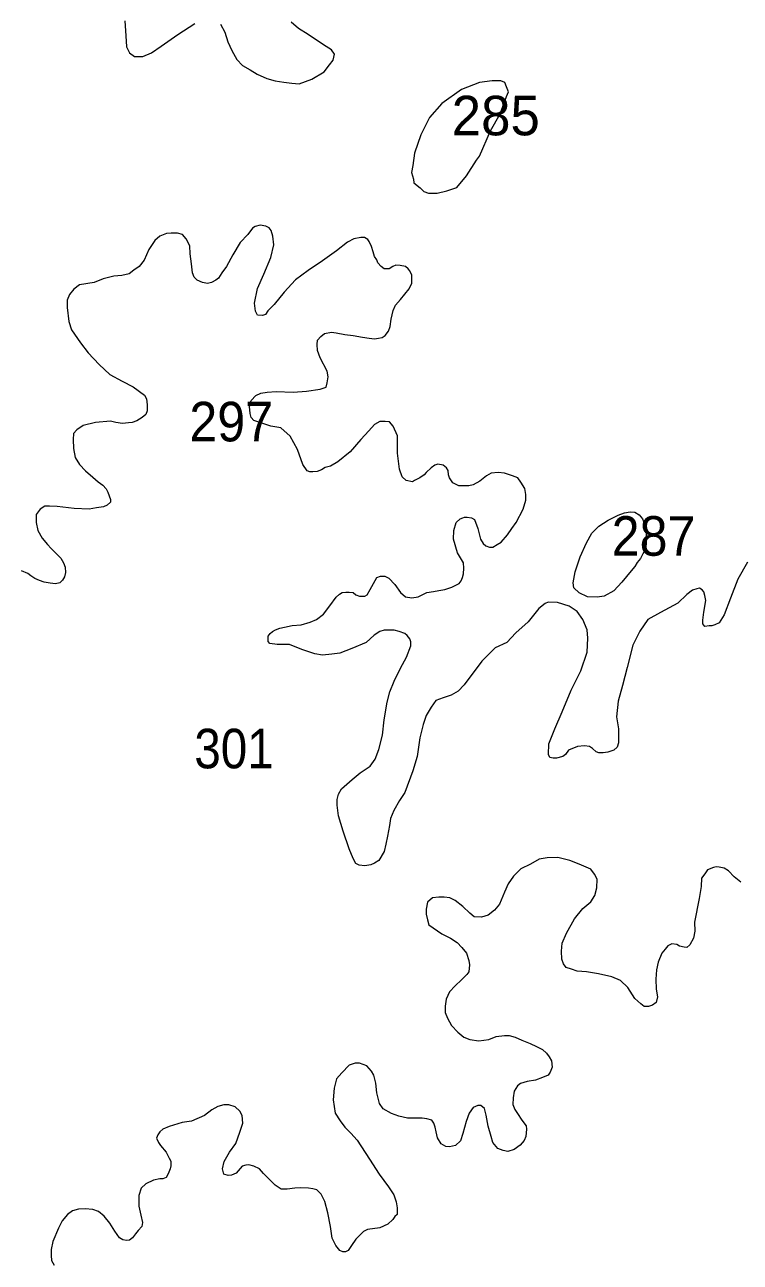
# Model space of a CAD drawing. Extents: x 445.4 to 500, y 8728.7 to 8784.
# Drawn here: x 479.94 to 482.83, y 8742.64 to 8747.64 of the extents above; entities that cross this region are included whole.
import ezdxf

# ---------------------------------------------------------------- set-up
doc = ezdxf.new("R2010")
doc.units = 0
doc.header["$LTSCALE"] = 0.064
doc.layers.add('2', color=7, linetype='Continuous', lineweight=13)
doc.layers.add('21', color=7, linetype='Continuous')

msp = doc.modelspace()

# ---------------------------------------------------------------- linework, layer by layer
at = {"layer": '2'}
for points in [[(480.3427, 8747.6586), (480.3464, 8747.5987), (480.3489, 8747.5543), (480.3612, 8747.5296), (480.381, 8747.5148), (480.4156, 8747.5148), (480.4502, 8747.5296), (480.4897, 8747.5568), (480.5564, 8747.6036), (480.6256, 8747.648)], [(480.7294, 8747.6455), (480.7467, 8747.6135), (480.759, 8747.574), (480.7763, 8747.5395), (480.7961, 8747.5025), (480.8183, 8747.4778), (480.8504, 8747.4606), (480.8776, 8747.4433), (480.9171, 8747.426), (480.9517, 8747.4162), (480.9863, 8747.4112), (481.0184, 8747.4063), (481.0481, 8747.4038), (481.1, 8747.4236), (481.1494, 8747.4532), (481.1716, 8747.4803), (481.1865, 8747.5), (481.1914, 8747.5247), (481.179, 8747.542), (481.1469, 8747.5617), (481.0852, 8747.6036), (481.0456, 8747.6283), (481.016, 8747.6529)], [(481.0413, 8745.9249), (481.0112, 8745.9786), (480.9746, 8746.013), (480.9337, 8746.0195), (480.8884, 8746.0345), (480.8647, 8746.0431), (480.854, 8746.0539), (480.8497, 8746.0711), (480.8475, 8746.099), (480.854, 8746.1227), (480.8734, 8746.1442), (480.8927, 8746.1528), (480.9186, 8746.1571), (480.9552, 8746.1592), (481.0241, 8746.1571), (481.078, 8746.1614), (481.1339, 8746.1691), (481.1576, 8746.1777), (481.1619, 8746.1949), (481.1662, 8746.2185), (481.1619, 8746.2422), (481.1339, 8746.2959), (481.1231, 8746.326), (481.121, 8746.3497), (481.1231, 8746.3669), (481.1361, 8746.3819), (481.1511, 8746.3948), (481.1791, 8746.3991), (481.1985, 8746.397), (481.233, 8746.3905), (481.2674, 8746.3862), (481.304, 8746.3798), (481.332, 8746.3755), (481.3536, 8746.3733), (481.3687, 8746.3755), (481.3837, 8746.3776), (481.3967, 8746.3862), (481.4096, 8746.4034), (481.416, 8746.4228), (481.4203, 8746.4529), (481.429, 8746.4873), (481.4376, 8746.5087), (481.4591, 8746.5324), (481.4936, 8746.5754), (481.5045, 8746.5981), (481.5045, 8746.6304), (481.4959, 8746.6476), (481.4894, 8746.6562), (481.4786, 8746.6648), (481.4571, 8746.6691), (481.4399, 8746.6712), (481.4269, 8746.6648), (481.4119, 8746.6562), (481.3925, 8746.6562), (481.3796, 8746.6648), (481.3666, 8746.6798), (481.3623, 8746.6927), (481.3537, 8746.7056), (481.3473, 8746.725), (481.3408, 8746.7465), (481.3322, 8746.7658), (481.3257, 8746.7744), (481.3128, 8746.783), (481.2977, 8746.783), (481.2697, 8746.7766), (481.2439, 8746.7637), (481.1987, 8746.7293), (481.1427, 8746.6884), (481.0845, 8746.6497), (481.0328, 8746.611), (480.9876, 8746.5616), (480.9467, 8746.5121), (480.9208, 8746.4863), (480.9122, 8746.4713), (480.8993, 8746.467), (480.8799, 8746.4691), (480.8713, 8746.4842), (480.867, 8746.5164), (480.8799, 8746.5766), (480.9058, 8746.6347), (480.9338, 8746.7013), (480.9457, 8746.7534), (480.9414, 8746.7878), (480.9349, 8746.8115), (480.9263, 8746.8222), (480.9134, 8746.8287), (480.8897, 8746.833), (480.8703, 8746.8265), (480.8595, 8746.8201), (480.8402, 8746.7943), (480.81, 8746.762), (480.7799, 8746.7126), (480.754, 8746.6653), (480.7346, 8746.6395), (480.7217, 8746.618), (480.7109, 8746.6094), (480.6937, 8746.6008), (480.6765, 8746.5965), (480.6571, 8746.6008), (480.6356, 8746.6094), (480.6226, 8746.6223)], [(480.6226, 8746.6223), (480.6162, 8746.6395), (480.6119, 8746.676), (480.6076, 8746.7169), (480.6054, 8746.7491), (480.5903, 8746.7771), (480.5753, 8746.7943), (480.5559, 8746.8007), (480.53, 8746.8007), (480.5106, 8746.7986), (480.4848, 8746.7878), (480.4633, 8746.7706), (480.4396, 8746.7341), (480.4202, 8746.6911), (480.4008, 8746.6653), (480.3793, 8746.6502), (480.3599, 8746.6352), (480.3297, 8746.6287), (480.2974, 8746.6266), (480.2544, 8746.6158), (480.2177, 8746.6008), (480.1591, 8746.5912), (480.1355, 8746.574), (480.1182, 8746.5525), (480.1096, 8746.5289), (480.1096, 8746.4988), (480.1161, 8746.4429), (480.1268, 8746.4085), (480.1635, 8746.3569), (480.1936, 8746.316), (480.2388, 8746.2687), (480.2819, 8746.2279), (480.3314, 8746.2021), (480.3767, 8746.1785), (480.4217, 8746.1445), (480.4303, 8746.1295), (480.4325, 8746.1058), (480.4325, 8746.0822), (480.4281, 8746.0671), (480.4131, 8746.0542), (480.3915, 8746.0413), (480.3722, 8746.0349), (480.3571, 8746.0327), (480.3334, 8746.0306), (480.3054, 8746.0349), (480.2839, 8746.0392), (480.2235, 8746.0349), (480.174, 8746.022), (480.1482, 8746.0048), (480.1352, 8745.9897), (480.1331, 8745.9661), (480.1352, 8745.9295), (480.1417, 8745.893), (480.1589, 8745.865), (480.1826, 8745.8392), (480.2128, 8745.8134), (480.2343, 8745.7941), (480.2537, 8745.7812), (480.2666, 8745.7661), (480.2731, 8745.7532), (480.2795, 8745.7382), (480.2839, 8745.7231), (480.2839, 8745.7124), (480.2709, 8745.6995), (480.2559, 8745.693), (480.2279, 8745.6887), (480.1977, 8745.6844), (480.1374, 8745.6866), (480.0681, 8745.694), (480.038, 8745.6961), (480.0186, 8745.6961), (479.9992, 8745.6832), (479.9841, 8745.6617), (479.9841, 8745.6295), (479.9906, 8745.5972), (480.0078, 8745.5671), (480.0293, 8745.5413), (480.0444, 8745.5241), (480.0616, 8745.5069), (480.0832, 8745.4854), (480.0939, 8745.4661), (480.1004, 8745.4489), (480.1026, 8745.4274), (480.0983, 8745.4102), (480.0896, 8745.3973), (480.0789, 8745.3865), (480.0616, 8745.3822), (480.0401, 8745.3844), (480.0164, 8745.3887), (479.997, 8745.3951), (479.9776, 8745.4037), (479.9626, 8745.4145), (479.9497, 8745.4231), (479.9238, 8745.4338)], [(481.2781, 8745.338), (481.2931, 8745.3316), (481.3147, 8745.3316), (481.3233, 8745.338), (481.3362, 8745.3595), (481.3621, 8745.4068), (481.3771, 8745.4132), (481.3944, 8745.4132), (481.4116, 8745.4046), (481.4353, 8745.3789), (481.459, 8745.3466), (481.4784, 8745.3294), (481.5042, 8745.3251), (481.53, 8745.3294), (481.5516, 8745.3402), (481.5645, 8745.3466), (481.5925, 8745.3509), (481.614, 8745.3552), (481.6377, 8745.3595), (481.6657, 8745.3681), (481.6959, 8745.3832), (481.7045, 8745.3939), (481.7088, 8745.4068), (481.7131, 8745.4218), (481.7153, 8745.4455), (481.7131, 8745.467), (481.6894, 8745.5078), (481.6725, 8745.5628), (481.6746, 8745.5972), (481.6833, 8745.6295), (481.7005, 8745.6445), (481.7113, 8745.6488), (481.7177, 8745.651), (481.7285, 8745.651), (481.7457, 8745.6488), (481.7586, 8745.6424), (481.7716, 8745.6058), (481.7823, 8745.5628), (481.7931, 8745.5456), (481.8039, 8745.5349), (481.8189, 8745.5306), (481.8319, 8745.5306), (481.8491, 8745.5413), (481.8663, 8745.5499), (481.8922, 8745.58), (481.9094, 8745.6058), (481.9266, 8745.6295), (481.9546, 8745.6832), (481.9654, 8745.7198), (481.9654, 8745.7434), (481.9611, 8745.767), (481.946, 8745.7928), (481.9331, 8745.81), (481.9116, 8745.8186), (481.8792, 8745.8294), (481.8534, 8745.8315), (481.8254, 8745.8294), (481.806, 8745.8186), (481.7802, 8745.7971), (481.7522, 8745.7821), (481.7349, 8745.7778), (481.7199, 8745.7778), (481.7091, 8745.7778), (481.694, 8745.7778), (481.6703, 8745.7907), (481.6574, 8745.81), (481.6531, 8745.8229), (481.651, 8745.8401), (481.6445, 8745.8509), (481.6316, 8745.8616), (481.61, 8745.8659), (481.5971, 8745.8616), (481.582, 8745.8509), (481.5627, 8745.8315), (481.554, 8745.8229), (481.5368, 8745.81), (481.5153, 8745.7993), (481.5067, 8745.795), (481.4808, 8745.7993), (481.4657, 8745.8143), (481.4548, 8745.8454), (481.4462, 8745.9099), (481.4462, 8745.9808), (481.429, 8746.0195), (481.4139, 8746.0367), (481.3967, 8746.0388), (481.3752, 8746.0388), (481.3536, 8746.0259), (481.3299, 8746.0001), (481.2976, 8745.9657), (481.2546, 8745.9163), (481.205, 8745.8755), (481.1749, 8745.8583), (481.1533, 8745.8518), (481.1383, 8745.8432), (481.121, 8745.8368), (481.1038, 8745.8346), (481.0909, 8745.8346), (481.0801, 8745.8389), (481.0629, 8745.8647), (481.0413, 8745.9249)], [(482.8634, 8745.4697), (482.8246, 8745.4009), (482.7945, 8745.3235), (482.7686, 8745.2569), (482.7485, 8745.2244), (482.7313, 8745.2158), (482.7184, 8745.2115), (482.7076, 8745.2115), (482.6904, 8745.2094), (482.6818, 8745.2201), (482.6818, 8745.2352), (482.6861, 8745.2674), (482.6947, 8745.3147), (482.6904, 8745.3341), (482.6861, 8745.3491), (482.6796, 8745.3577), (482.6688, 8745.3642), (482.6581, 8745.362), (482.6408, 8745.3556), (482.6172, 8745.3384), (482.5805, 8745.304), (482.5116, 8745.2653), (482.4599, 8745.2373), (482.4276, 8745.19), (482.3996, 8745.1341), (482.3759, 8745.0438), (482.3566, 8744.9707), (482.3392, 8744.9068), (482.3328, 8744.8445), (482.3414, 8744.795), (482.3414, 8744.7649), (482.3414, 8744.7391), (482.3349, 8744.7219), (482.322, 8744.709), (482.2983, 8744.7004), (482.2789, 8744.6983), (482.2617, 8744.6983), (482.2509, 8744.7026), (482.2358, 8744.7155), (482.2229, 8744.7241), (482.2035, 8744.7262), (482.1755, 8744.7241), (482.1389, 8744.709), (482.126, 8744.6918), (482.1152, 8744.6832), (482.0894, 8744.6768), (482.0765, 8744.6768), (482.0636, 8744.6789), (482.0571, 8744.6918), (482.0592, 8744.7348), (482.0829, 8744.795), (482.1131, 8744.8638), (482.1497, 8744.952), (482.1885, 8745.0294), (482.214, 8745.106), (482.2162, 8745.1619)], [(482.2162, 8745.1619), (482.214, 8745.1963), (482.1968, 8745.2372), (482.1731, 8745.2694), (482.1408, 8745.2909), (482.0934, 8745.306), (482.0568, 8745.3081), (482.0439, 8745.3017), (482.018, 8745.2823), (481.975, 8745.2286), (481.9254, 8745.1834), (481.8888, 8745.1447), (481.8414, 8745.1232), (481.7876, 8745.0695), (481.7165, 8744.9727), (481.6918, 8744.9481), (481.6638, 8744.9309), (481.6315, 8744.9201), (481.6014, 8744.9094), (481.582, 8744.8836), (481.5626, 8744.8492), (481.5497, 8744.8126), (481.5368, 8744.7589), (481.526, 8744.6836), (481.5088, 8744.6256), (481.4762, 8744.5382), (481.4547, 8744.5059), (481.431, 8744.4651), (481.4181, 8744.4328), (481.4138, 8744.4049), (481.4052, 8744.3619), (481.3987, 8744.3296), (481.3923, 8744.2995), (481.3707, 8744.263), (481.3535, 8744.2522), (481.3384, 8744.2458), (481.3147, 8744.2415), (481.291, 8744.2436), (481.2781, 8744.2501), (481.2673, 8744.2716), (481.2501, 8744.3103), (481.2264, 8744.3812), (481.207, 8744.4436), (481.2027, 8744.4866), (481.2027, 8744.5102), (481.207, 8744.5317), (481.22, 8744.5532), (481.263, 8744.5898), (481.2953, 8744.6177), (481.3362, 8744.6448), (481.3556, 8744.6727), (481.3707, 8744.7114), (481.3857, 8744.7694), (481.3922, 8744.8318), (481.4051, 8744.9027), (481.4159, 8744.9457), (481.4331, 8744.9887), (481.459, 8745.0403), (481.4827, 8745.0855), (481.4999, 8745.1316), (481.4999, 8745.1467), (481.4956, 8745.1596), (481.4848, 8745.1725), (481.4762, 8745.1811), (481.4525, 8745.1897), (481.4331, 8745.194), (481.4116, 8745.194), (481.3922, 8745.194), (481.375, 8745.1897), (481.3513, 8745.1746), (481.319, 8745.1445), (481.2608, 8745.1209), (481.2135, 8745.1015), (481.1811, 8745.0972), (481.1424, 8745.0929), (481.1122, 8745.0994), (481.0584, 8745.1166), (481.0089, 8745.1359), (480.9593, 8745.1359), (480.9292, 8745.1402), (480.9227, 8745.1488), (480.9227, 8745.1596), (480.9227, 8745.1703), (480.9313, 8745.1811), (480.9399, 8745.1897), (480.9529, 8745.1961), (480.9701, 8745.2026), (480.9895, 8745.2069), (481.0196, 8745.2133), (481.0562, 8745.2155), (481.0928, 8745.2262), (481.1187, 8745.237), (481.1467, 8745.2585), (481.1725, 8745.2929), (481.1984, 8745.3273), (481.2113, 8745.3402), (481.2221, 8745.3466), (481.2371, 8745.3488), (481.2501, 8745.3488), (481.2673, 8745.3466), (481.2781, 8745.338)], [(482.6908, 8744.2091), (482.6768, 8744.192), (482.6752, 8744.1578), (482.6675, 8744.1096), (482.6487, 8744.0131), (482.6503, 8743.9773), (482.6441, 8743.9493), (482.63, 8743.9213), (482.6176, 8743.9104), (482.6067, 8743.912), (482.588, 8743.9166), (482.577, 8743.9229), (482.5568, 8743.926), (482.5412, 8743.9182), (482.5303, 8743.9042), (482.5162, 8743.8886), (482.5015, 8743.8516), (482.4953, 8743.8205), (482.4922, 8743.7832), (482.4937, 8743.7427), (482.4984, 8743.7116), (482.4937, 8743.6883), (482.4781, 8743.6774), (482.4625, 8743.6727), (482.4454, 8743.6727), (482.4314, 8743.6836), (482.4064, 8743.7054), (482.3784, 8743.749), (482.3488, 8743.777), (482.3145, 8743.7925), (482.2599, 8743.805), (482.2116, 8743.8127), (482.1742, 8743.8159), (482.1508, 8743.8236), (482.129, 8743.8299), (482.118, 8743.8454), (482.1118, 8743.8641), (482.1102, 8743.8968), (482.1134, 8743.9279), (482.1305, 8743.9683), (482.1631, 8744.0268), (482.1959, 8744.0688), (482.2286, 8744.0952), (482.2457, 8744.1217), (482.2535, 8744.1528), (482.2551, 8744.187), (482.2442, 8744.2073), (482.2286, 8744.2275), (482.1818, 8744.2477), (482.1444, 8744.2633), (482.0956, 8744.2748), (482.0519, 8744.2732), (482.0192, 8744.2686), (481.9849, 8744.2483), (481.9459, 8744.2297), (481.9163, 8744.2001), (481.8945, 8744.169), (481.8789, 8744.1348), (481.8586, 8744.0865), (481.8384, 8744.0616), (481.8134, 8744.0414), (481.7869, 8744.0336), (481.7573, 8744.0352), (481.7386, 8744.0492), (481.7105, 8744.0772), (481.6794, 8744.1005), (481.6575, 8744.1114), (481.6357, 8744.1145), (481.6139, 8744.1145), (481.5874, 8744.1114), (481.5671, 8744.0943), (481.5624, 8744.0663), (481.5624, 8744.0461), (481.5671, 8744.0227), (481.5734, 8744.0025), (481.626, 8743.9658), (481.6603, 8743.9487), (481.6884, 8743.9316), (481.7071, 8743.9113), (481.7258, 8743.888), (481.7351, 8743.8584), (481.7383, 8743.8413), (481.7346, 8743.8125), (481.7269, 8743.8018), (481.7055, 8743.7805), (481.6796, 8743.7561), (481.6567, 8743.7323), (481.643, 8743.7018), (481.6399, 8743.6744), (481.6399, 8743.6484), (481.6491, 8743.6256), (481.6644, 8743.5951), (481.6903, 8743.5692), (481.7148, 8743.5478), (481.7392, 8743.5387), (481.7759, 8743.5341), (481.8156, 8743.5387), (481.8462, 8743.5509), (481.8798, 8743.5554), (481.8981, 8743.5554), (481.9226, 8743.5478)], [(482.8358, 8744.1749), (482.8093, 8744.1967), (482.7859, 8744.2216), (482.7688, 8744.2325), (482.7485, 8744.2356), (482.736, 8744.2372), (482.7251, 8744.234), (482.7018, 8744.2247), (482.6908, 8744.2091)], [(481.9226, 8743.5478), (481.9501, 8743.5356), (481.9837, 8743.5234), (482.0096, 8743.5112), (482.0326, 8743.499), (482.0494, 8743.4838), (482.06, 8743.4685), (482.0692, 8743.4533), (482.0723, 8743.4273), (482.0648, 8743.4068), (482.0556, 8743.3946), (482.0327, 8743.3855), (482.0052, 8743.3748), (481.9716, 8743.3687), (481.9441, 8743.3611), (481.9318, 8743.3519), (481.9181, 8743.3306), (481.915, 8743.3031), (481.9135, 8743.2757), (481.9211, 8743.2559), (481.9318, 8743.2391), (481.9502, 8743.2132), (481.967, 8743.1903), (481.9685, 8743.1758), (481.9654, 8743.1469), (481.9593, 8743.1301), (481.9425, 8743.1118), (481.9181, 8743.0935), (481.8936, 8743.0859), (481.8738, 8743.0904), (481.8524, 8743.0981), (481.8325, 8743.1225), (481.8249, 8743.1469), (481.8127, 8743.188), (481.805, 8743.2323), (481.7989, 8743.2597), (481.7836, 8743.2719), (481.7714, 8743.2719), (481.7531, 8743.2643), (481.7363, 8743.2414), (481.7241, 8743.2079), (481.7103, 8743.1591), (481.7011, 8743.1286), (481.6813, 8743.1103), (481.6568, 8743.1042), (481.6416, 8743.1057), (481.6232, 8743.1164), (481.6079, 8743.1408), (481.6034, 8743.1652), (481.5988, 8743.185), (481.5927, 8743.2002), (481.585, 8743.2124), (481.5652, 8743.2185), (481.5468, 8743.2201), (481.53, 8743.2201), (481.5102, 8743.2201), (481.4873, 8743.2201), (481.4521, 8743.2292), (481.4216, 8743.2399), (481.3876, 8743.2585), (481.3737, 8743.2794), (481.3632, 8743.3228), (481.358, 8743.3627), (481.3511, 8743.394), (481.3406, 8743.4113), (481.3215, 8743.4322), (481.2919, 8743.4426), (481.2745, 8743.4426), (481.2502, 8743.4356), (481.2206, 8743.4044), (481.1997, 8743.3801), (481.1893, 8743.3419), (481.1858, 8743.295), (481.1945, 8743.2412), (481.2136, 8743.2099), (481.2328, 8743.1839), (481.2571, 8743.1596), (481.2832, 8743.1318), (481.3336, 8743.0546), (481.3719, 8742.9938), (481.4102, 8742.9434), (481.431, 8742.9104), (481.4415, 8742.8827), (481.445, 8742.8584), (481.4448, 8742.8315), (481.4361, 8742.8228), (481.4274, 8742.8106), (481.4065, 8742.7915), (481.3752, 8742.7776), (481.3248, 8742.7707), (481.3091, 8742.762), (481.2969, 8742.7499), (481.2778, 8742.7308), (481.2604, 8742.7064), (481.2465, 8742.6856), (481.2361, 8742.6804), (481.2256, 8742.6804), (481.2134, 8742.6856), (481.196, 8742.7064), (481.1821, 8742.736), (481.1752, 8742.7828)], [(481.1752, 8742.7828), (481.1647, 8742.8384), (481.1526, 8742.8836), (481.1369, 8742.9131), (481.1195, 8742.9304), (481.1038, 8742.9356), (481.0864, 8742.9374), (481.0551, 8742.9391), (481.0308, 8742.9374), (480.9995, 8742.9339), (480.9751, 8742.9339), (480.9508, 8742.9495), (480.9038, 8742.9964), (480.8877, 8743.0162), (480.865, 8743.0266), (480.8442, 8743.0318), (480.832, 8743.0301), (480.8181, 8743.0266), (480.7937, 8742.9988), (480.7746, 8742.9901), (480.7607, 8742.9884), (480.7433, 8742.9936), (480.738, 8743.0162), (480.745, 8743.0457), (480.7659, 8743.0839), (480.792, 8743.1186), (480.8076, 8743.1638), (480.8198, 8743.2002), (480.8181, 8743.2315), (480.8076, 8743.2488), (480.7885, 8743.2662), (480.7641, 8743.2749), (480.7433, 8743.2749), (480.7189, 8743.2679), (480.6946, 8743.2541), (480.665, 8743.2315), (480.6128, 8743.2089), (480.5749, 8743.2031), (480.522, 8743.1867), (480.4964, 8743.1758), (480.4837, 8743.1649), (480.4764, 8743.1539), (480.4709, 8743.1394), (480.4782, 8743.123), (480.4873, 8743.1102), (480.5092, 8743.0829), (480.522, 8743.0593), (480.5293, 8743.0465), (480.5293, 8743.0283), (480.5256, 8743.0156), (480.5183, 8742.9955), (480.5092, 8742.981), (480.4964, 8742.9755), (480.4837, 8742.9755), (480.4581, 8742.97), (480.4271, 8742.9555), (480.4089, 8742.9373), (480.3997, 8742.9081), (480.3997, 8742.8644), (480.407, 8742.828), (480.4143, 8742.7989), (480.4107, 8742.7825), (480.3961, 8742.7661), (480.3851, 8742.7534), (480.3735, 8742.7361), (480.362, 8742.7269), (480.3493, 8742.7257), (480.3343, 8742.7292), (480.3205, 8742.7372), (480.302, 8742.7637), (480.2824, 8742.796), (480.2593, 8742.8248), (480.2362, 8742.8432), (480.2131, 8742.8513), (480.182, 8742.8536), (480.1554, 8742.8524), (480.1301, 8742.8455), (480.1104, 8742.8305), (480.0885, 8742.8052), (480.0735, 8742.7764), (480.0504, 8742.7223), (480.0437, 8742.689), (480.0437, 8742.6648), (480.0452, 8742.6452), (480.0558, 8742.6256)]]:
    msp.add_lwpolyline(points, dxfattribs=at)
for points in [[(481.7778, 8747.1116), (481.8223, 8747.2146), (481.8622, 8747.2825), (481.888, 8747.3527), (481.895, 8747.3715), (481.888, 8747.3925), (481.881, 8747.4089), (481.8645, 8747.4159), (481.8294, 8747.4159), (481.7778, 8747.4089), (481.7051, 8747.3808), (481.6253, 8747.3246), (481.5761, 8747.2685), (481.5409, 8747.1982), (481.5151, 8747.1233), (481.5081, 8747.0742), (481.5034, 8747.0461), (481.5104, 8747.018), (481.5128, 8747.004), (481.5386, 8746.9829), (481.5526, 8746.9689), (481.5714, 8746.9618), (481.5925, 8746.9618), (481.6066, 8746.9618), (481.6464, 8746.9712), (481.6863, 8746.9852), (481.7262, 8747.0321), (481.766, 8747.0953)], [(482.392, 8745.4348), (482.354, 8745.3886), (482.3225, 8745.3539), (482.2828, 8745.3324), (482.2547, 8745.3274), (482.2149, 8745.3291), (482.1818, 8745.3456), (482.1603, 8745.3654), (482.157, 8745.3853), (482.1653, 8745.4299), (482.1851, 8745.491), (482.2116, 8745.5472), (482.2331, 8745.5868), (482.2613, 8745.6149), (482.2994, 8745.6397), (482.3391, 8745.6595), (482.3656, 8745.6694), (482.3887, 8745.6727), (482.4069, 8745.6711), (482.4252, 8745.6612), (482.4384, 8745.6447), (482.4467, 8745.6232), (482.4533, 8745.5901), (482.4533, 8745.5703), (482.4533, 8745.5439), (482.45, 8745.5224), (482.44, 8745.5026), (482.4301, 8745.4844), (482.4169, 8745.4679), (482.4069, 8745.4514)]]:
    msp.add_lwpolyline(points, close=True, dxfattribs=at)

# ---------------------------------------------------------------- texts
at = {"layer": '21'}
msp.add_text('285', height=0.16, dxfattribs=at).set_placement((481.6657, 8747.1958))
for s, width, p in [('297', 0.95, (480.6036, 8745.958)), ('287', 0.95, (482.3132, 8745.4955)), ('301', 0.9, (480.6238, 8744.6357))]:
    msp.add_text(s, height=0.16, dxfattribs=dict(at, width=width)).set_placement(p)

doc.saveas('drawing.dxf')
